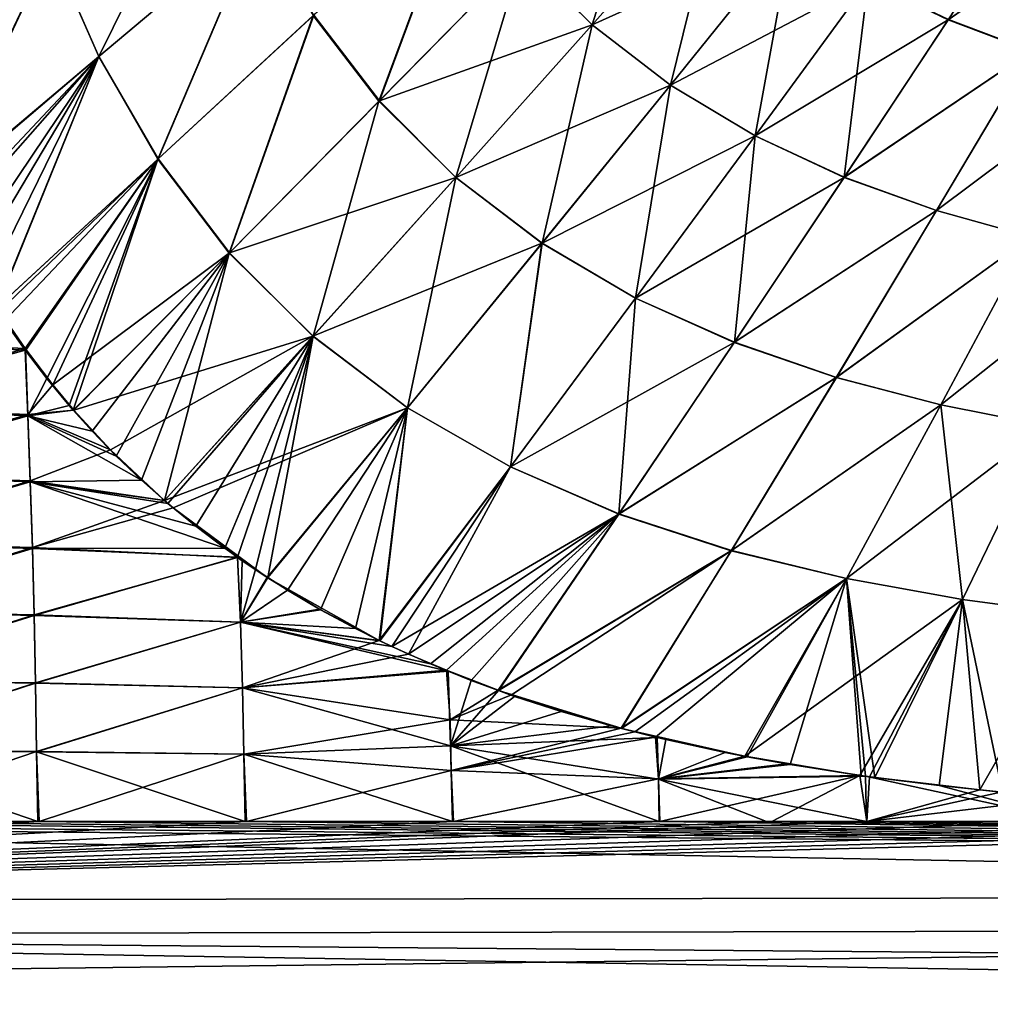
# Model space of a CAD drawing. Header units: millimetres. Extents: x -139 to 106, y -8 to 139.
# Tile 320 of 459: x 26 to 37, y 74 to 85. Entities that reach past the tile are written whole.
import ezdxf

# ---------------------------------------------------------------- set-up
doc = ezdxf.new("R2010")
doc.units = ezdxf.units.MM
doc.header["$LTSCALE"] = 53.842063
for name, color, linetype in [('27', 7, 'CONTINUOUS'), ('79', 7, 'CONTINUOUS'), ('88', 7, 'CONTINUOUS'), ('89', 7, 'CONTINUOUS'), ('92', 7, 'CONTINUOUS')]:
    doc.layers.add(name, color=color, linetype=linetype)

msp = doc.modelspace()

# ---------------------------------------------------------------- linework, layer by layer
at = {"layer": '27', "color": 8, "linetype": 'CONTINUOUS'}
for points in [[(25.879, 76.063, 20), (23.442, 76.063, 20), (11.348, 75.127, 19.978), (25.879, 76.063, 20)], [(28.307, 76.063, 20), (25.879, 76.063, 20), (11.348, 75.127, 19.978), (28.307, 76.063, 20)], [(30.728, 76.063, 20), (28.307, 76.063, 20), (11.348, 75.127, 19.978), (30.728, 76.063, 20)], [(33.142, 76.063, 20), (30.728, 76.063, 20), (11.348, 75.127, 19.978), (33.142, 76.063, 20)], [(34.452, 76.063, 20), (33.142, 76.063, 20), (11.348, 75.127, 19.978), (34.452, 76.063, 20)], [(35.567, 76.063, 20), (34.452, 76.063, 20), (11.348, 75.127, 19.978), (35.567, 76.063, 20)], [(38.008, 76.063, 20), (35.567, 76.063, 20), (11.348, 75.127, 19.978), (38.008, 76.063, 20)], [(40.441, 76.063, 20), (38.008, 76.063, 20), (11.348, 75.127, 19.978), (40.441, 76.063, 20)], [(42.865, 76.063, 20), (40.441, 76.063, 20), (11.348, 75.127, 19.978), (42.865, 76.063, 20)], [(45.282, 76.063, 20), (42.865, 76.063, 20), (11.348, 75.127, 19.978), (45.282, 76.063, 20)], [(47.667, 76.063, 20), (45.282, 76.063, 20), (11.348, 75.127, 19.978), (47.667, 76.063, 20)], [(100.5, 75.255, 19.984), (47.667, 76.063, 20), (11.348, 75.127, 19.978), (100.5, 75.255, 19.984)], [(11.733, 74.168, 19.91), (100.5, 75.255, 19.984), (11.348, 75.127, 19.978), (11.733, 74.168, 19.91)], [(12.017, 73.196, 19.793), (100.5, 75.255, 19.984), (11.733, 74.168, 19.91), (12.017, 73.196, 19.793)], [(100.5, 73.117, 19.782), (100.5, 75.255, 19.984), (12.017, 73.196, 19.793), (100.5, 73.117, 19.782)]]:
    msp.add_3dface(points, dxfattribs=at)
at = {"layer": '79', "color": 8, "linetype": 'CONTINUOUS'}
for points in [[(76.5, 75.473, -20), (76.5, 74.849, -19.997), (12.202, 76.064, -20), (76.5, 75.473, -20)], [(12.202, 76.064, -20), (16.601, 76.064, -20), (76.5, 75.473, -20), (12.202, 76.064, -20)], [(12.202, 76.064, -20), (76.5, 74.849, -19.997), (12.754, 74.73, -19.994), (12.202, 76.064, -20)], [(21, 76.063, -20), (76.5, 75.473, -20), (16.601, 76.064, -20), (21, 76.063, -20)], [(76.5, 75.473, -20), (21, 76.063, -20), (23.433, 76.063, -20), (76.5, 75.473, -20)], [(25.865, 76.063, -20), (76.5, 75.473, -20), (23.433, 76.063, -20), (25.865, 76.063, -20)], [(28.292, 76.063, -20), (76.5, 75.473, -20), (25.865, 76.063, -20), (28.292, 76.063, -20)], [(30.716, 76.063, -20), (76.5, 75.473, -20), (28.292, 76.063, -20), (30.716, 76.063, -20)], [(33.136, 76.063, -20), (76.5, 75.473, -20), (30.716, 76.063, -20), (33.136, 76.063, -20)], [(34.391, 76.063, -20), (76.5, 75.473, -20), (33.136, 76.063, -20), (34.391, 76.063, -20)], [(35.563, 76.063, -20), (76.5, 75.473, -20), (34.391, 76.063, -20), (35.563, 76.063, -20)], [(37.996, 76.063, -20), (76.5, 75.473, -20), (35.563, 76.063, -20), (37.996, 76.063, -20)], [(76.5, 74.849, -19.997), (76.5, 74.191, -19.993), (12.754, 74.73, -19.994), (76.5, 74.849, -19.997)], [(76.5, 74.191, -19.993), (76.5, 73.675, -19.989), (12.754, 74.73, -19.994), (76.5, 74.191, -19.993)], [(12.754, 74.73, -19.994), (76.5, 73.675, -19.989), (13.162, 73.32, -19.979), (12.754, 74.73, -19.994)]]:
    msp.add_3dface(points, dxfattribs=at)
at = {"layer": '88', "color": 8, "linetype": 'CONTINUOUS'}
for points in [[(27.922, 87.744, 19.357), (26.019, 86.285, 19.72), (26.58, 85.016, 19.719), (27.922, 87.744, 19.357)], [(28.449, 86.591, 19.359), (27.922, 87.744, 19.357), (26.58, 85.016, 19.719), (28.449, 86.591, 19.359)], [(31.532, 86.199, -18.857), (33.119, 87.822, -18.173), (32.352, 85.387, -18.874), (31.532, 86.199, -18.857)], [(32.352, 85.387, -18.874), (33.119, 87.822, -18.173), (33.862, 87.087, -18.192), (32.352, 85.387, -18.874)], [(26.019, 86.285, 19.72), (25.581, 87.597, 19.722), (24.054, 84.755, 19.923), (26.019, 86.285, 19.72)], [(36.518, 85.445, -18.267), (35.58, 85.897, -18.24), (37.66, 87.188, -17.418), (36.518, 85.445, -18.267)], [(36.518, 85.445, -18.267), (37.66, 87.188, -17.418), (38.529, 86.844, -17.445), (36.518, 85.445, -18.267)], [(29.087, 85.495, -19.365), (30.827, 87.109, -18.845), (29.856, 84.492, -19.374), (29.087, 85.495, -19.365)], [(30.833, 87.114, 18.843), (29.093, 85.501, 19.364), (29.861, 84.497, 19.373), (30.833, 87.114, 18.843)], [(29.856, 84.492, -19.374), (30.827, 87.109, -18.845), (31.532, 86.199, -18.857), (29.856, 84.492, -19.374)], [(31.537, 86.203, 18.856), (30.833, 87.114, 18.843), (29.861, 84.497, 19.373), (31.537, 86.203, 18.856)], [(33.862, 87.087, 18.192), (31.537, 86.203, 18.856), (32.351, 85.387, 18.874), (33.862, 87.087, 18.192)], [(33.862, 87.087, 18.192), (32.351, 85.387, 18.874), (34.688, 86.442, 18.215), (33.862, 87.087, 18.192)], [(32.352, 85.387, -18.874), (33.862, 87.087, -18.192), (33.267, 84.682, -18.895), (32.352, 85.387, -18.874)], [(33.267, 84.682, -18.895), (33.862, 87.087, -18.192), (34.689, 86.444, -18.215), (33.267, 84.682, -18.895)], [(37.489, 85.079, -18.294), (36.518, 85.445, -18.267), (38.529, 86.844, -17.445), (37.489, 85.079, -18.294)], [(38.531, 86.846, 17.444), (36.52, 85.448, 18.266), (37.491, 85.081, 18.293), (38.531, 86.846, 17.444)], [(26.577, 85.014, -19.719), (26.022, 86.287, -19.72), (28.446, 86.589, -19.36), (26.577, 85.014, -19.719)], [(26.577, 85.014, -19.719), (28.446, 86.589, -19.36), (27.267, 83.813, -19.721), (26.577, 85.014, -19.719)], [(28.449, 86.591, 19.359), (26.58, 85.016, 19.719), (27.273, 83.818, 19.72), (28.449, 86.591, 19.359)], [(27.267, 83.813, -19.721), (28.446, 86.589, -19.36), (29.087, 85.495, -19.365), (27.267, 83.813, -19.721)], [(29.093, 85.501, 19.364), (28.449, 86.591, 19.359), (27.273, 83.818, 19.72), (29.093, 85.501, 19.364)], [(34.688, 86.442, 18.215), (32.351, 85.387, 18.874), (33.266, 84.68, 18.895), (34.688, 86.442, 18.215)], [(34.688, 86.442, 18.215), (33.266, 84.68, 18.895), (34.258, 84.087, 18.918), (34.688, 86.442, 18.215)], [(33.267, 84.682, -18.895), (34.689, 86.444, -18.215), (35.58, 85.897, -18.24), (33.267, 84.682, -18.895)], [(35.581, 85.898, 18.24), (34.688, 86.442, 18.215), (34.258, 84.087, 18.918), (35.581, 85.898, 18.24)], [(24.052, 84.772, -19.923), (23.601, 86.214, -19.928), (26.022, 86.287, -19.72), (24.052, 84.772, -19.923)], [(24.052, 84.772, -19.923), (26.022, 86.287, -19.72), (24.639, 83.382, -19.918), (24.052, 84.772, -19.923)], [(26.019, 86.285, 19.72), (24.054, 84.755, 19.923), (24.646, 83.375, 19.918), (26.019, 86.285, 19.72)], [(24.639, 83.382, -19.918), (26.022, 86.287, -19.72), (26.577, 85.014, -19.719), (24.639, 83.382, -19.918)], [(26.58, 85.016, 19.719), (26.019, 86.285, 19.72), (24.646, 83.375, 19.918), (26.58, 85.016, 19.719)], [(29.856, 84.492, -19.374), (31.532, 86.199, -18.857), (30.756, 83.601, -19.388), (29.856, 84.492, -19.374)], [(31.537, 86.203, 18.856), (29.861, 84.497, 19.373), (32.351, 85.387, 18.874), (31.537, 86.203, 18.856)], [(30.756, 83.601, -19.388), (31.532, 86.199, -18.857), (32.352, 85.387, -18.874), (30.756, 83.601, -19.388)], [(34.257, 84.086, -18.918), (33.267, 84.682, -18.895), (35.58, 85.897, -18.24), (34.257, 84.086, -18.918)], [(34.257, 84.086, -18.918), (35.58, 85.897, -18.24), (36.518, 85.445, -18.267), (34.257, 84.086, -18.918)], [(35.581, 85.898, 18.24), (34.258, 84.087, 18.918), (35.302, 83.603, 18.943), (35.581, 85.898, 18.24)], [(36.52, 85.448, 18.266), (35.581, 85.898, 18.24), (35.302, 83.603, 18.943), (36.52, 85.448, 18.266)], [(27.267, 83.813, -19.721), (29.087, 85.495, -19.365), (28.102, 82.713, -19.727), (27.267, 83.813, -19.721)], [(29.093, 85.501, 19.364), (27.273, 83.818, 19.72), (28.107, 82.718, 19.727), (29.093, 85.501, 19.364)], [(28.102, 82.713, -19.727), (29.087, 85.495, -19.365), (29.856, 84.492, -19.374), (28.102, 82.713, -19.727)], [(29.861, 84.497, 19.373), (29.093, 85.501, 19.364), (28.107, 82.718, 19.727), (29.861, 84.497, 19.373)], [(35.3, 83.6, -18.944), (34.257, 84.086, -18.918), (36.518, 85.445, -18.267), (35.3, 83.6, -18.944)], [(35.3, 83.6, -18.944), (36.518, 85.445, -18.267), (37.489, 85.079, -18.294), (35.3, 83.6, -18.944)], [(36.52, 85.448, 18.266), (35.302, 83.603, 18.943), (37.491, 85.081, 18.293), (36.52, 85.448, 18.266)], [(32.351, 85.387, 18.874), (29.861, 84.497, 19.373), (30.756, 83.601, 19.388), (32.351, 85.387, 18.874)], [(30.756, 83.601, -19.388), (32.352, 85.387, -18.874), (31.766, 82.831, -19.406), (30.756, 83.601, -19.388)], [(32.351, 85.387, 18.874), (30.756, 83.601, 19.388), (33.266, 84.68, 18.895), (32.351, 85.387, 18.874)], [(31.766, 82.831, -19.406), (32.352, 85.387, -18.874), (33.267, 84.682, -18.895), (31.766, 82.831, -19.406)], [(36.38, 83.212, -18.97), (35.3, 83.6, -18.944), (37.489, 85.079, -18.294), (36.38, 83.212, -18.97)], [(37.491, 85.081, 18.293), (35.302, 83.603, 18.943), (36.382, 83.214, 18.969), (37.491, 85.081, 18.293)], [(36.38, 83.212, -18.97), (37.489, 85.079, -18.294), (37.486, 82.904, -18.995), (36.38, 83.212, -18.97)], [(37.491, 85.081, 18.293), (36.382, 83.214, 18.969), (38.484, 84.785, 18.318), (37.491, 85.081, 18.293)], [(24.639, 83.382, -19.918), (26.577, 85.014, -19.719), (24.78, 83.102, -19.918), (24.639, 83.382, -19.918)], [(26.58, 85.016, 19.719), (24.646, 83.375, 19.918), (24.824, 83.027, 19.917), (26.58, 85.016, 19.719)], [(24.78, 83.102, -19.918), (26.577, 85.014, -19.719), (25.006, 82.683, -19.917), (24.78, 83.102, -19.918)], [(26.58, 85.016, 19.719), (24.824, 83.027, 19.917), (25.099, 82.536, 19.917), (26.58, 85.016, 19.719)], [(25.006, 82.683, -19.917), (26.577, 85.014, -19.719), (25.239, 82.29, -19.917), (25.006, 82.683, -19.917)], [(25.384, 82.076, 19.917), (26.58, 85.016, 19.719), (25.099, 82.536, 19.917), (25.384, 82.076, 19.917)], [(25.239, 82.29, -19.917), (26.577, 85.014, -19.719), (25.378, 82.071, -19.917), (25.239, 82.29, -19.917)], [(25.378, 82.071, -19.917), (26.577, 85.014, -19.719), (27.267, 83.813, -19.721), (25.378, 82.071, -19.917)], [(27.273, 83.818, 19.72), (26.58, 85.016, 19.719), (25.384, 82.076, 19.917), (27.273, 83.818, 19.72)], [(38.484, 84.785, 18.318), (36.382, 83.214, 18.969), (37.486, 82.905, 18.994), (38.484, 84.785, 18.318)], [(33.266, 84.68, 18.895), (30.756, 83.601, 19.388), (31.764, 82.829, 19.407), (33.266, 84.68, 18.895)], [(33.266, 84.68, 18.895), (31.764, 82.829, 19.407), (32.86, 82.187, 19.427), (33.266, 84.68, 18.895)], [(31.766, 82.831, -19.406), (33.267, 84.682, -18.895), (34.257, 84.086, -18.918), (31.766, 82.831, -19.406)], [(34.258, 84.087, 18.918), (33.266, 84.68, 18.895), (32.86, 82.187, 19.427), (34.258, 84.087, 18.918)], [(28.102, 82.713, -19.727), (29.856, 84.492, -19.374), (29.085, 81.741, -19.738), (28.102, 82.713, -19.727)], [(29.861, 84.497, 19.373), (28.107, 82.718, 19.727), (30.756, 83.601, 19.388), (29.861, 84.497, 19.373)], [(29.085, 81.741, -19.738), (29.856, 84.492, -19.374), (30.756, 83.601, -19.388), (29.085, 81.741, -19.738)], [(32.86, 82.187, -19.427), (31.766, 82.831, -19.406), (34.257, 84.086, -18.918), (32.86, 82.187, -19.427)], [(34.258, 84.087, 18.918), (32.86, 82.187, 19.427), (34.015, 81.67, 19.45), (34.258, 84.087, 18.918)], [(32.86, 82.187, -19.427), (34.257, 84.086, -18.918), (35.3, 83.6, -18.944), (32.86, 82.187, -19.427)], [(35.302, 83.603, 18.943), (34.258, 84.087, 18.918), (34.015, 81.67, 19.45), (35.302, 83.603, 18.943)], [(25.378, 82.071, -19.917), (27.267, 83.813, -19.721), (25.476, 81.922, -19.917), (25.378, 82.071, -19.917)], [(27.273, 83.818, 19.72), (25.384, 82.076, 19.917), (25.411, 82.036, 19.917), (27.273, 83.818, 19.72)], [(27.273, 83.818, 19.72), (25.411, 82.036, 19.917), (25.715, 81.596, 19.917), (27.273, 83.818, 19.72)], [(25.476, 81.922, -19.917), (27.267, 83.813, -19.721), (25.715, 81.579, -19.918), (25.476, 81.922, -19.917)], [(26.04, 81.171, 19.918), (27.273, 83.818, 19.72), (25.715, 81.596, 19.917), (26.04, 81.171, 19.918)], [(25.715, 81.579, -19.918), (27.267, 83.813, -19.721), (25.719, 81.575, -19.918), (25.715, 81.579, -19.918)], [(25.719, 81.575, -19.918), (27.267, 83.813, -19.721), (25.97, 81.245, -19.918), (25.719, 81.575, -19.918)], [(25.97, 81.245, -19.918), (27.267, 83.813, -19.721), (26.229, 80.931, -19.92), (25.97, 81.245, -19.918)], [(28.107, 82.718, 19.727), (27.273, 83.818, 19.72), (26.04, 81.171, 19.918), (28.107, 82.718, 19.727)], [(26.229, 80.931, -19.92), (27.267, 83.813, -19.721), (26.279, 80.874, -19.92), (26.229, 80.931, -19.92)], [(26.279, 80.874, -19.92), (27.267, 83.813, -19.721), (28.102, 82.713, -19.727), (26.279, 80.874, -19.92)], [(30.756, 83.601, 19.388), (28.107, 82.718, 19.727), (29.084, 81.741, 19.738), (30.756, 83.601, 19.388)], [(30.756, 83.601, 19.388), (29.084, 81.741, 19.738), (31.764, 82.829, 19.407), (30.756, 83.601, 19.388)], [(29.085, 81.741, -19.738), (30.756, 83.601, -19.388), (30.192, 80.905, -19.753), (29.085, 81.741, -19.738)], [(30.192, 80.905, -19.753), (30.756, 83.601, -19.388), (31.766, 82.831, -19.406), (30.192, 80.905, -19.753)], [(34.012, 81.667, -19.451), (32.86, 82.187, -19.427), (35.3, 83.6, -18.944), (34.012, 81.667, -19.451)], [(34.012, 81.667, -19.451), (35.3, 83.6, -18.944), (36.38, 83.212, -18.97), (34.012, 81.667, -19.451)], [(35.302, 83.603, 18.943), (34.015, 81.67, 19.45), (36.382, 83.214, 18.969), (35.302, 83.603, 18.943)], [(36.382, 83.214, 18.969), (34.015, 81.67, 19.45), (35.209, 81.26, 19.474), (36.382, 83.214, 18.969)], [(36.382, 83.214, 18.969), (35.209, 81.26, 19.474), (37.486, 82.905, 18.994), (36.382, 83.214, 18.969)], [(35.208, 81.257, -19.474), (34.012, 81.667, -19.451), (36.38, 83.212, -18.97), (35.208, 81.257, -19.474)], [(35.208, 81.257, -19.474), (36.38, 83.212, -18.97), (37.486, 82.904, -18.995), (35.208, 81.257, -19.474)], [(36.431, 80.939, -19.497), (35.208, 81.257, -19.474), (37.486, 82.904, -18.995), (36.431, 80.939, -19.497)], [(37.486, 82.905, 18.994), (35.209, 81.26, 19.474), (36.432, 80.94, 19.497), (37.486, 82.905, 18.994)], [(36.431, 80.939, -19.497), (37.486, 82.904, -18.995), (37.668, 80.694, -19.518), (36.431, 80.939, -19.497)], [(37.486, 82.905, 18.994), (36.432, 80.94, 19.497), (38.604, 82.661, 19.018), (37.486, 82.905, 18.994)], [(31.764, 82.829, 19.407), (29.084, 81.741, 19.738), (30.191, 80.903, 19.754), (31.764, 82.829, 19.407)], [(31.764, 82.829, 19.407), (30.191, 80.903, 19.754), (31.395, 80.212, 19.771), (31.764, 82.829, 19.407)], [(30.192, 80.905, -19.753), (31.766, 82.831, -19.406), (31.395, 80.212, -19.771), (30.192, 80.905, -19.753)], [(31.395, 80.212, -19.771), (31.766, 82.831, -19.406), (32.86, 82.187, -19.427), (31.395, 80.212, -19.771)], [(32.86, 82.187, 19.427), (31.764, 82.829, 19.407), (31.395, 80.212, 19.771), (32.86, 82.187, 19.427)], [(26.287, 80.876, 19.92), (28.107, 82.718, 19.727), (26.04, 81.171, 19.918), (26.287, 80.876, 19.92)], [(26.279, 80.874, -19.92), (28.102, 82.713, -19.727), (26.499, 80.63, -19.921), (26.279, 80.874, -19.92)], [(28.107, 82.718, 19.727), (26.287, 80.876, 19.92), (29.084, 81.741, 19.738), (28.107, 82.718, 19.727)], [(26.499, 80.63, -19.921), (28.102, 82.713, -19.727), (26.781, 80.339, -19.923), (26.499, 80.63, -19.921)], [(26.781, 80.339, -19.923), (28.102, 82.713, -19.727), (27.076, 80.058, -19.925), (26.781, 80.339, -19.923)], [(27.076, 80.058, -19.925), (28.102, 82.713, -19.727), (27.346, 79.819, -19.927), (27.076, 80.058, -19.925)], [(27.346, 79.819, -19.927), (28.102, 82.713, -19.727), (29.085, 81.741, -19.738), (27.346, 79.819, -19.927)], [(38.604, 82.661, 19.018), (36.432, 80.94, 19.497), (37.668, 80.693, 19.518), (38.604, 82.661, 19.018)], [(31.395, 80.212, -19.771), (32.86, 82.187, -19.427), (34.012, 81.667, -19.451), (31.395, 80.212, -19.771)], [(32.86, 82.187, 19.427), (31.395, 80.212, 19.771), (32.665, 79.662, 19.79), (32.86, 82.187, 19.427)], [(34.015, 81.67, 19.45), (32.86, 82.187, 19.427), (32.665, 79.662, 19.79), (34.015, 81.67, 19.45)], [(26.287, 80.876, 19.92), (26.715, 80.411, 19.922), (29.084, 81.741, 19.738), (26.287, 80.876, 19.92)], [(29.084, 81.741, 19.738), (26.715, 80.411, 19.922), (27.346, 79.818, 19.927), (29.084, 81.741, 19.738)], [(27.346, 79.819, -19.927), (29.085, 81.741, -19.738), (27.386, 79.785, -19.928), (27.346, 79.819, -19.927)], [(29.084, 81.741, 19.738), (27.346, 79.818, 19.927), (30.191, 80.903, 19.754), (29.084, 81.741, 19.738)], [(27.386, 79.785, -19.928), (29.085, 81.741, -19.738), (27.712, 79.519, -19.931), (27.386, 79.785, -19.928)], [(27.712, 79.519, -19.931), (29.085, 81.741, -19.738), (28.054, 79.26, -19.934), (27.712, 79.519, -19.931)], [(28.054, 79.26, -19.934), (29.085, 81.741, -19.738), (28.201, 79.155, -19.936), (28.054, 79.26, -19.934)], [(28.201, 79.155, -19.936), (29.085, 81.741, -19.738), (28.412, 79.01, -19.938), (28.201, 79.155, -19.936)], [(28.412, 79.01, -19.938), (29.085, 81.741, -19.738), (28.554, 78.917, -19.939), (28.412, 79.01, -19.938)], [(28.554, 78.917, -19.939), (29.085, 81.741, -19.738), (30.192, 80.905, -19.753), (28.554, 78.917, -19.939)], [(32.663, 79.659, -19.79), (31.395, 80.212, -19.771), (34.012, 81.667, -19.451), (32.663, 79.659, -19.79)], [(32.663, 79.659, -19.79), (34.012, 81.667, -19.451), (35.208, 81.257, -19.474), (32.663, 79.659, -19.79)], [(34.015, 81.67, 19.45), (32.665, 79.662, 19.79), (35.209, 81.26, 19.474), (34.015, 81.67, 19.45)], [(25.72, 81.589, 19.917), (26.04, 81.171, 19.918), (25.715, 81.596, 19.917), (25.72, 81.589, 19.917)], [(33.979, 79.231, -19.809), (32.663, 79.659, -19.79), (35.208, 81.257, -19.474), (33.979, 79.231, -19.809)], [(35.209, 81.26, 19.474), (32.665, 79.662, 19.79), (33.981, 79.233, 19.809), (35.209, 81.26, 19.474)], [(33.979, 79.231, -19.809), (35.208, 81.257, -19.474), (36.431, 80.939, -19.497), (33.979, 79.231, -19.809)], [(35.209, 81.26, 19.474), (33.981, 79.233, 19.809), (36.432, 80.94, 19.497), (35.209, 81.26, 19.474)], [(35.326, 78.905, -19.827), (33.979, 79.231, -19.809), (36.431, 80.939, -19.497), (35.326, 78.905, -19.827)], [(36.432, 80.94, 19.497), (33.981, 79.233, 19.809), (35.326, 78.906, 19.827), (36.432, 80.94, 19.497)], [(36.432, 80.94, 19.497), (35.326, 78.906, 19.827), (37.668, 80.693, 19.518), (36.432, 80.94, 19.497)], [(35.326, 78.905, -19.827), (36.431, 80.939, -19.497), (36.686, 78.66, -19.843), (35.326, 78.905, -19.827)], [(36.686, 78.66, -19.843), (36.431, 80.939, -19.497), (37.668, 80.694, -19.518), (36.686, 78.66, -19.843)], [(27.346, 79.818, 19.927), (27.447, 79.731, 19.928), (30.191, 80.903, 19.754), (27.346, 79.818, 19.927)], [(30.191, 80.903, 19.754), (27.447, 79.731, 19.928), (28.546, 78.918, 19.939), (30.191, 80.903, 19.754)], [(30.191, 80.903, 19.754), (28.546, 78.918, 19.939), (29.859, 78.181, 19.953), (30.191, 80.903, 19.754)], [(28.554, 78.917, -19.939), (30.192, 80.905, -19.753), (28.785, 78.77, -19.942), (28.554, 78.917, -19.939)], [(28.785, 78.77, -19.942), (30.192, 80.905, -19.753), (29.174, 78.54, -19.946), (28.785, 78.77, -19.942)], [(29.174, 78.54, -19.946), (30.192, 80.905, -19.753), (29.581, 78.32, -19.95), (29.174, 78.54, -19.946)], [(29.581, 78.32, -19.95), (30.192, 80.905, -19.753), (29.868, 78.176, -19.953), (29.581, 78.32, -19.95)], [(31.395, 80.212, 19.771), (30.191, 80.903, 19.754), (29.859, 78.181, 19.953), (31.395, 80.212, 19.771)], [(29.868, 78.176, -19.953), (30.192, 80.905, -19.753), (31.395, 80.212, -19.771), (29.868, 78.176, -19.953)], [(37.668, 80.693, 19.518), (35.326, 78.906, 19.827), (36.686, 78.659, 19.843), (37.668, 80.693, 19.518)], [(36.686, 78.66, -19.843), (37.668, 80.694, -19.518), (38.055, 78.476, -19.857), (36.686, 78.66, -19.843)], [(37.668, 80.693, 19.518), (36.686, 78.659, 19.843), (38.055, 78.476, 19.857), (37.668, 80.693, 19.518)], [(31.395, 80.212, 19.771), (29.859, 78.181, 19.953), (30.202, 78.021, 19.957), (31.395, 80.212, 19.771)], [(29.868, 78.176, -19.953), (31.395, 80.212, -19.771), (30.008, 78.108, -19.955), (29.868, 78.176, -19.953)], [(30.008, 78.108, -19.955), (31.395, 80.212, -19.771), (32.663, 79.659, -19.79), (30.008, 78.108, -19.955)], [(31.395, 80.212, 19.771), (30.202, 78.021, 19.957), (32.665, 79.662, 19.79), (31.395, 80.212, 19.771)], [(28.546, 78.918, 19.939), (27.447, 79.731, 19.928), (28.201, 79.151, 19.936), (28.546, 78.918, 19.939)], [(30.458, 77.906, -19.96), (30.008, 78.108, -19.955), (32.663, 79.659, -19.79), (30.458, 77.906, -19.96)], [(32.665, 79.662, 19.79), (30.202, 78.021, 19.957), (30.646, 77.831, 19.961), (32.665, 79.662, 19.79)], [(30.935, 77.712, -19.964), (30.458, 77.906, -19.96), (32.663, 79.659, -19.79), (30.935, 77.712, -19.964)], [(31.252, 77.598, 19.967), (32.665, 79.662, 19.79), (30.646, 77.831, 19.961), (31.252, 77.598, 19.967)], [(31.255, 77.593, -19.967), (30.935, 77.712, -19.964), (32.663, 79.659, -19.79), (31.255, 77.593, -19.967)], [(32.665, 79.662, 19.79), (31.252, 77.598, 19.967), (33.981, 79.233, 19.809), (32.665, 79.662, 19.79)], [(31.255, 77.593, -19.967), (32.663, 79.659, -19.79), (33.979, 79.231, -19.809), (31.255, 77.593, -19.967)], [(31.252, 77.598, 19.967), (31.409, 77.542, 19.968), (33.981, 79.233, 19.809), (31.252, 77.598, 19.967)], [(32.696, 77.148, -19.978), (31.255, 77.593, -19.967), (33.979, 79.231, -19.809), (32.696, 77.148, -19.978)], [(33.981, 79.233, 19.809), (31.409, 77.542, 19.968), (32.69, 77.152, 19.978), (33.981, 79.233, 19.809)], [(33.981, 79.233, 19.809), (32.69, 77.152, 19.978), (35.326, 78.906, 19.827), (33.981, 79.233, 19.809)], [(32.696, 77.148, -19.978), (33.979, 79.231, -19.809), (35.326, 78.905, -19.827), (32.696, 77.148, -19.978)], [(28.254, 79.114, 19.936), (28.546, 78.918, 19.939), (28.201, 79.151, 19.936), (28.254, 79.114, 19.936)], [(28.546, 78.918, 19.939), (29.162, 78.546, 19.946), (29.859, 78.181, 19.953), (28.546, 78.918, 19.939)], [(32.69, 77.152, 19.978), (32.851, 77.11, 19.979), (35.326, 78.906, 19.827), (32.69, 77.152, 19.978)], [(34.166, 76.818, -19.987), (32.696, 77.148, -19.978), (35.326, 78.905, -19.827), (34.166, 76.818, -19.987)], [(35.326, 78.906, 19.827), (32.851, 77.11, 19.979), (33.091, 77.05, 19.981), (35.326, 78.906, 19.827)], [(34.138, 76.824, 19.987), (35.326, 78.906, 19.827), (33.091, 77.05, 19.981), (34.138, 76.824, 19.987)], [(35.326, 78.906, 19.827), (34.138, 76.824, 19.987), (36.686, 78.659, 19.843), (35.326, 78.906, 19.827)], [(34.166, 76.818, -19.987), (35.326, 78.905, -19.827), (34.668, 76.728, -19.989), (34.166, 76.818, -19.987)], [(34.668, 76.728, -19.989), (35.326, 78.905, -19.827), (35.5, 76.599, -19.992), (34.668, 76.728, -19.989)], [(35.5, 76.599, -19.992), (35.326, 78.905, -19.827), (35.55, 76.592, -19.992), (35.5, 76.599, -19.992)], [(35.55, 76.592, -19.992), (35.326, 78.905, -19.827), (35.659, 76.577, -19.993), (35.55, 76.592, -19.992)], [(35.659, 76.577, -19.993), (35.326, 78.905, -19.827), (36.686, 78.66, -19.843), (35.659, 76.577, -19.993)], [(36.686, 78.659, 19.843), (34.138, 76.824, 19.987), (35.484, 76.6, 19.992), (36.686, 78.659, 19.843)], [(35.596, 76.584, 19.992), (36.686, 78.659, 19.843), (35.484, 76.6, 19.992), (35.596, 76.584, 19.992)], [(36.686, 78.659, 19.843), (35.596, 76.584, 19.992), (36.886, 76.43, 19.996), (36.686, 78.659, 19.843)], [(35.659, 76.577, -19.993), (36.686, 78.66, -19.843), (36.413, 76.482, -19.995), (35.659, 76.577, -19.993)], [(36.413, 76.482, -19.995), (36.686, 78.66, -19.843), (37.154, 76.404, -19.996), (36.413, 76.482, -19.995)], [(37.154, 76.404, -19.996), (36.686, 78.66, -19.843), (38.055, 78.476, -19.857), (37.154, 76.404, -19.996)], [(36.686, 78.659, 19.843), (36.886, 76.43, 19.996), (38.055, 78.476, 19.857), (36.686, 78.659, 19.843)], [(38.055, 78.476, 19.857), (36.886, 76.43, 19.996), (37.135, 76.405, 19.996), (38.055, 78.476, 19.857)], [(30.665, 77.819, -19.962), (30.458, 77.906, -19.96), (30.935, 77.712, -19.964), (30.665, 77.819, -19.962)], [(31.443, 77.526, -19.969), (31.255, 77.593, -19.967), (32.696, 77.148, -19.978), (31.443, 77.526, -19.969)], [(31.988, 77.349, -19.973), (31.443, 77.526, -19.969), (32.696, 77.148, -19.978), (31.988, 77.349, -19.973)], [(32.576, 77.179, -19.978), (31.988, 77.349, -19.973), (32.696, 77.148, -19.978), (32.576, 77.179, -19.978)], [(33.113, 77.043, -19.981), (32.696, 77.148, -19.978), (33.213, 77.019, -19.982), (33.113, 77.043, -19.981)], [(33.213, 77.019, -19.982), (32.696, 77.148, -19.978), (34.166, 76.818, -19.987), (33.213, 77.019, -19.982)], [(33.908, 76.868, -19.986), (33.213, 77.019, -19.982), (34.166, 76.818, -19.987), (33.908, 76.868, -19.986)], [(34.138, 76.824, 19.987), (34.628, 76.735, 19.989), (35.484, 76.6, 19.992), (34.138, 76.824, 19.987)]]:
    msp.add_3dface(points, dxfattribs=at)
at = {"layer": '89', "color": 8, "linetype": 'CONTINUOUS'}
for points in [[(25.715, 81.596, 19.917), (25.411, 82.036, 19.917), (23.356, 81.703, 19.979), (25.715, 81.596, 19.917)], [(23.372, 80.917, 19.984), (25.715, 81.596, 19.917), (23.356, 81.703, 19.979), (23.372, 80.917, 19.984)], [(25.747, 80.825, 19.936), (25.715, 81.596, 19.917), (23.372, 80.917, 19.984), (25.747, 80.825, 19.936)], [(25.72, 81.589, 19.917), (25.715, 81.596, 19.917), (25.747, 80.825, 19.936), (25.72, 81.589, 19.917)], [(26.04, 81.171, 19.918), (25.72, 81.589, 19.917), (25.747, 80.825, 19.936), (26.04, 81.171, 19.918)], [(26.287, 80.876, 19.92), (26.04, 81.171, 19.918), (25.747, 80.825, 19.936), (26.287, 80.876, 19.92)], [(23.387, 80.126, 19.988), (25.747, 80.825, 19.936), (23.372, 80.917, 19.984), (23.387, 80.126, 19.988)], [(25.775, 80.05, 19.954), (25.747, 80.825, 19.936), (23.387, 80.126, 19.988), (25.775, 80.05, 19.954)], [(26.715, 80.411, 19.922), (26.287, 80.876, 19.92), (25.747, 80.825, 19.936), (26.715, 80.411, 19.922)], [(25.775, 80.05, 19.954), (26.715, 80.411, 19.922), (25.747, 80.825, 19.936), (25.775, 80.05, 19.954)], [(27.346, 79.818, 19.927), (26.715, 80.411, 19.922), (25.775, 80.05, 19.954), (27.346, 79.818, 19.927)], [(23.399, 79.33, 19.992), (25.775, 80.05, 19.954), (23.387, 80.126, 19.988), (23.399, 79.33, 19.992)], [(25.801, 79.268, 19.969), (25.775, 80.05, 19.954), (23.399, 79.33, 19.992), (25.801, 79.268, 19.969)], [(25.801, 79.268, 19.969), (27.346, 79.818, 19.927), (25.775, 80.05, 19.954), (25.801, 79.268, 19.969)], [(27.447, 79.731, 19.928), (27.346, 79.818, 19.927), (25.801, 79.268, 19.969), (27.447, 79.731, 19.928)], [(28.201, 79.151, 19.936), (27.447, 79.731, 19.928), (25.801, 79.268, 19.969), (28.201, 79.151, 19.936)], [(23.41, 78.527, 19.995), (25.801, 79.268, 19.969), (23.399, 79.33, 19.992), (23.41, 78.527, 19.995)], [(25.822, 78.48, 19.982), (25.801, 79.268, 19.969), (23.41, 78.527, 19.995), (25.822, 78.48, 19.982)], [(25.822, 78.48, 19.982), (28.201, 79.151, 19.936), (25.801, 79.268, 19.969), (25.822, 78.48, 19.982)], [(28.234, 78.393, 19.962), (28.201, 79.151, 19.936), (25.822, 78.48, 19.982), (28.234, 78.393, 19.962)], [(28.254, 79.114, 19.936), (28.201, 79.151, 19.936), (28.234, 78.393, 19.962), (28.254, 79.114, 19.936)], [(28.546, 78.918, 19.939), (28.254, 79.114, 19.936), (28.234, 78.393, 19.962), (28.546, 78.918, 19.939)], [(29.162, 78.546, 19.946), (28.546, 78.918, 19.939), (28.234, 78.393, 19.962), (29.162, 78.546, 19.946)], [(23.418, 77.715, 19.998), (25.822, 78.48, 19.982), (23.41, 78.527, 19.995), (23.418, 77.715, 19.998)], [(29.859, 78.181, 19.953), (29.162, 78.546, 19.946), (28.234, 78.393, 19.962), (29.859, 78.181, 19.953)], [(25.838, 77.684, 19.992), (25.822, 78.48, 19.982), (23.418, 77.715, 19.998), (25.838, 77.684, 19.992)], [(25.838, 77.684, 19.992), (28.234, 78.393, 19.962), (25.822, 78.48, 19.982), (25.838, 77.684, 19.992)], [(28.258, 77.626, 19.983), (28.234, 78.393, 19.962), (25.838, 77.684, 19.992), (28.258, 77.626, 19.983)], [(28.258, 77.626, 19.983), (29.859, 78.181, 19.953), (28.234, 78.393, 19.962), (28.258, 77.626, 19.983)], [(30.202, 78.021, 19.957), (29.859, 78.181, 19.953), (28.258, 77.626, 19.983), (30.202, 78.021, 19.957)], [(30.646, 77.831, 19.961), (30.202, 78.021, 19.957), (28.258, 77.626, 19.983), (30.646, 77.831, 19.961)], [(30.688, 77.251, 19.982), (30.646, 77.831, 19.961), (28.258, 77.626, 19.983), (30.688, 77.251, 19.982)], [(31.252, 77.598, 19.967), (30.646, 77.831, 19.961), (30.688, 77.251, 19.982), (31.252, 77.598, 19.967)], [(23.423, 76.894, 19.999), (25.838, 77.684, 19.992), (23.418, 77.715, 19.998), (23.423, 76.894, 19.999)], [(25.848, 76.879, 19.998), (25.838, 77.684, 19.992), (23.423, 76.894, 19.999), (25.848, 76.879, 19.998)], [(25.848, 76.879, 19.998), (28.258, 77.626, 19.983), (25.838, 77.684, 19.992), (25.848, 76.879, 19.998)], [(28.273, 76.849, 19.995), (28.258, 77.626, 19.983), (25.848, 76.879, 19.998), (28.273, 76.849, 19.995)], [(28.273, 76.849, 19.995), (30.688, 77.251, 19.982), (28.258, 77.626, 19.983), (28.273, 76.849, 19.995)], [(31.409, 77.542, 19.968), (31.252, 77.598, 19.967), (30.688, 77.251, 19.982), (31.409, 77.542, 19.968)], [(32.69, 77.152, 19.978), (31.409, 77.542, 19.968), (30.688, 77.251, 19.982), (32.69, 77.152, 19.978)], [(30.7, 76.66, 19.995), (30.688, 77.251, 19.982), (28.273, 76.849, 19.995), (30.7, 76.66, 19.995)], [(30.7, 76.66, 19.995), (32.69, 77.152, 19.978), (30.688, 77.251, 19.982), (30.7, 76.66, 19.995)], [(32.851, 77.11, 19.979), (32.69, 77.152, 19.978), (30.7, 76.66, 19.995), (32.851, 77.11, 19.979)], [(33.091, 77.05, 19.981), (32.851, 77.11, 19.979), (30.7, 76.66, 19.995), (33.091, 77.05, 19.981)], [(33.127, 76.561, 19.995), (33.091, 77.05, 19.981), (30.7, 76.66, 19.995), (33.127, 76.561, 19.995)], [(34.138, 76.824, 19.987), (33.091, 77.05, 19.981), (33.127, 76.561, 19.995), (34.138, 76.824, 19.987)], [(23.442, 76.063, 20), (25.848, 76.879, 19.998), (23.423, 76.894, 19.999), (23.442, 76.063, 20)], [(23.442, 76.063, 20), (25.879, 76.063, 20), (25.848, 76.879, 19.998), (23.442, 76.063, 20)], [(25.879, 76.063, 20), (28.273, 76.849, 19.995), (25.848, 76.879, 19.998), (25.879, 76.063, 20)], [(25.879, 76.063, 20), (28.307, 76.063, 20), (28.273, 76.849, 19.995), (25.879, 76.063, 20)], [(28.307, 76.063, 20), (30.7, 76.66, 19.995), (28.273, 76.849, 19.995), (28.307, 76.063, 20)], [(34.628, 76.735, 19.989), (34.138, 76.824, 19.987), (33.127, 76.561, 19.995), (34.628, 76.735, 19.989)], [(28.307, 76.063, 20), (30.728, 76.063, 20), (30.7, 76.66, 19.995), (28.307, 76.063, 20)], [(30.728, 76.063, 20), (33.127, 76.561, 19.995), (30.7, 76.66, 19.995), (30.728, 76.063, 20)], [(35.484, 76.6, 19.992), (34.628, 76.735, 19.989), (33.127, 76.561, 19.995), (35.484, 76.6, 19.992)], [(30.728, 76.063, 20), (33.142, 76.063, 20), (33.127, 76.561, 19.995), (30.728, 76.063, 20)], [(33.142, 76.063, 20), (35.484, 76.6, 19.992), (33.127, 76.561, 19.995), (33.142, 76.063, 20)], [(33.142, 76.063, 20), (34.452, 76.063, 20), (35.484, 76.6, 19.992), (33.142, 76.063, 20)], [(34.452, 76.063, 20), (35.567, 76.063, 20), (35.484, 76.6, 19.992), (34.452, 76.063, 20)], [(35.567, 76.063, 20), (35.596, 76.584, 19.992), (35.484, 76.6, 19.992), (35.567, 76.063, 20)], [(35.596, 76.584, 19.992), (35.567, 76.063, 20), (36.886, 76.43, 19.996), (35.596, 76.584, 19.992)], [(36.886, 76.43, 19.996), (35.567, 76.063, 20), (37.135, 76.405, 19.996), (36.886, 76.43, 19.996)], [(37.135, 76.405, 19.996), (35.567, 76.063, 20), (37.907, 76.337, 19.997), (37.135, 76.405, 19.996)], [(35.567, 76.063, 20), (38.008, 76.063, 20), (37.907, 76.337, 19.997), (35.567, 76.063, 20)]]:
    msp.add_3dface(points, dxfattribs=at)
at = {"layer": '92', "color": 8, "linetype": 'CONTINUOUS'}
for points in [[(25.476, 81.922, -19.917), (25.715, 81.579, -19.918), (23.356, 81.715, -19.978), (25.476, 81.922, -19.917)], [(25.715, 81.579, -19.918), (23.372, 80.927, -19.983), (23.356, 81.715, -19.978), (25.715, 81.579, -19.918)], [(23.372, 80.927, -19.983), (25.715, 81.579, -19.918), (25.747, 80.811, -19.937), (23.372, 80.927, -19.983)], [(25.715, 81.579, -19.918), (25.719, 81.575, -19.918), (25.747, 80.811, -19.937), (25.715, 81.579, -19.918)], [(25.719, 81.575, -19.918), (25.97, 81.245, -19.918), (25.747, 80.811, -19.937), (25.719, 81.575, -19.918)], [(25.97, 81.245, -19.918), (26.229, 80.931, -19.92), (25.747, 80.811, -19.937), (25.97, 81.245, -19.918)], [(23.386, 80.135, -19.988), (23.372, 80.927, -19.983), (25.747, 80.811, -19.937), (23.386, 80.135, -19.988)], [(26.229, 80.931, -19.92), (26.279, 80.874, -19.92), (25.747, 80.811, -19.937), (26.229, 80.931, -19.92)], [(25.776, 80.037, -19.954), (23.386, 80.135, -19.988), (25.747, 80.811, -19.937), (25.776, 80.037, -19.954)], [(26.279, 80.874, -19.92), (26.499, 80.63, -19.921), (25.747, 80.811, -19.937), (26.279, 80.874, -19.92)], [(26.499, 80.63, -19.921), (26.781, 80.339, -19.923), (25.747, 80.811, -19.937), (26.499, 80.63, -19.921)], [(26.781, 80.339, -19.923), (27.076, 80.058, -19.925), (25.747, 80.811, -19.937), (26.781, 80.339, -19.923)], [(27.076, 80.058, -19.925), (25.776, 80.037, -19.954), (25.747, 80.811, -19.937), (27.076, 80.058, -19.925)], [(23.399, 79.337, -19.992), (23.386, 80.135, -19.988), (25.776, 80.037, -19.954), (23.399, 79.337, -19.992)], [(25.801, 79.258, -19.969), (23.399, 79.337, -19.992), (25.776, 80.037, -19.954), (25.801, 79.258, -19.969)], [(27.076, 80.058, -19.925), (27.346, 79.819, -19.927), (25.776, 80.037, -19.954), (27.076, 80.058, -19.925)], [(27.346, 79.819, -19.927), (27.386, 79.785, -19.928), (25.776, 80.037, -19.954), (27.346, 79.819, -19.927)], [(27.386, 79.785, -19.928), (27.712, 79.519, -19.931), (25.776, 80.037, -19.954), (27.386, 79.785, -19.928)], [(27.712, 79.519, -19.931), (28.054, 79.26, -19.934), (25.776, 80.037, -19.954), (27.712, 79.519, -19.931)], [(28.054, 79.26, -19.934), (25.801, 79.258, -19.969), (25.776, 80.037, -19.954), (28.054, 79.26, -19.934)], [(23.41, 78.532, -19.995), (23.399, 79.337, -19.992), (25.801, 79.258, -19.969), (23.41, 78.532, -19.995)], [(25.822, 78.473, -19.982), (23.41, 78.532, -19.995), (25.801, 79.258, -19.969), (25.822, 78.473, -19.982)], [(28.054, 79.26, -19.934), (28.201, 79.155, -19.936), (25.801, 79.258, -19.969), (28.054, 79.26, -19.934)], [(28.201, 79.155, -19.936), (25.822, 78.473, -19.982), (25.801, 79.258, -19.969), (28.201, 79.155, -19.936)], [(25.822, 78.473, -19.982), (28.201, 79.155, -19.936), (28.234, 78.396, -19.962), (25.822, 78.473, -19.982)], [(28.201, 79.155, -19.936), (28.412, 79.01, -19.938), (28.234, 78.396, -19.962), (28.201, 79.155, -19.936)], [(28.412, 79.01, -19.938), (28.554, 78.917, -19.939), (28.234, 78.396, -19.962), (28.412, 79.01, -19.938)], [(28.554, 78.917, -19.939), (28.785, 78.77, -19.942), (28.234, 78.396, -19.962), (28.554, 78.917, -19.939)], [(28.785, 78.77, -19.942), (29.174, 78.54, -19.946), (28.234, 78.396, -19.962), (28.785, 78.77, -19.942)], [(23.418, 77.719, -19.998), (23.41, 78.532, -19.995), (25.822, 78.473, -19.982), (23.418, 77.719, -19.998)], [(29.174, 78.54, -19.946), (29.581, 78.32, -19.95), (28.234, 78.396, -19.962), (29.174, 78.54, -19.946)], [(25.838, 77.679, -19.992), (23.418, 77.719, -19.998), (25.822, 78.473, -19.982), (25.838, 77.679, -19.992)], [(25.838, 77.679, -19.992), (25.822, 78.473, -19.982), (28.234, 78.396, -19.962), (25.838, 77.679, -19.992)], [(28.258, 77.627, -19.983), (25.838, 77.679, -19.992), (28.234, 78.396, -19.962), (28.258, 77.627, -19.983)], [(29.581, 78.32, -19.95), (29.868, 78.176, -19.953), (28.234, 78.396, -19.962), (29.581, 78.32, -19.95)], [(29.868, 78.176, -19.953), (30.008, 78.108, -19.955), (28.234, 78.396, -19.962), (29.868, 78.176, -19.953)], [(30.008, 78.108, -19.955), (30.458, 77.906, -19.96), (28.234, 78.396, -19.962), (30.008, 78.108, -19.955)], [(30.458, 77.906, -19.96), (30.665, 77.819, -19.962), (28.234, 78.396, -19.962), (30.458, 77.906, -19.96)], [(30.665, 77.819, -19.962), (28.258, 77.627, -19.983), (28.234, 78.396, -19.962), (30.665, 77.819, -19.962)], [(28.258, 77.627, -19.983), (30.665, 77.819, -19.962), (30.695, 76.948, -19.99), (28.258, 77.627, -19.983)], [(30.665, 77.819, -19.962), (30.935, 77.712, -19.964), (30.695, 76.948, -19.99), (30.665, 77.819, -19.962)], [(23.423, 76.896, -19.999), (23.418, 77.719, -19.998), (25.838, 77.679, -19.992), (23.423, 76.896, -19.999)], [(30.935, 77.712, -19.964), (31.255, 77.593, -19.967), (30.695, 76.948, -19.99), (30.935, 77.712, -19.964)], [(25.848, 76.876, -19.998), (23.423, 76.896, -19.999), (25.838, 77.679, -19.992), (25.848, 76.876, -19.998)], [(25.848, 76.876, -19.998), (25.838, 77.679, -19.992), (28.258, 77.627, -19.983), (25.848, 76.876, -19.998)], [(28.273, 76.85, -19.995), (25.848, 76.876, -19.998), (28.258, 77.627, -19.983), (28.273, 76.85, -19.995)], [(28.273, 76.85, -19.995), (28.258, 77.627, -19.983), (30.695, 76.948, -19.99), (28.273, 76.85, -19.995)], [(31.255, 77.593, -19.967), (31.443, 77.526, -19.969), (30.695, 76.948, -19.99), (31.255, 77.593, -19.967)], [(31.443, 77.526, -19.969), (31.988, 77.349, -19.973), (30.695, 76.948, -19.99), (31.443, 77.526, -19.969)], [(31.988, 77.349, -19.973), (32.576, 77.179, -19.978), (30.695, 76.948, -19.99), (31.988, 77.349, -19.973)], [(32.576, 77.179, -19.978), (33.113, 77.043, -19.981), (30.695, 76.948, -19.99), (32.576, 77.179, -19.978)], [(32.576, 77.179, -19.978), (32.696, 77.148, -19.978), (33.113, 77.043, -19.981), (32.576, 77.179, -19.978)], [(30.695, 76.948, -19.99), (33.113, 77.043, -19.981), (33.127, 76.556, -19.995), (30.695, 76.948, -19.99)], [(33.113, 77.043, -19.981), (33.213, 77.019, -19.982), (33.127, 76.556, -19.995), (33.113, 77.043, -19.981)], [(33.213, 77.019, -19.982), (33.908, 76.868, -19.986), (33.127, 76.556, -19.995), (33.213, 77.019, -19.982)], [(25.865, 76.063, -20), (23.433, 76.063, -20), (23.423, 76.896, -19.999), (25.865, 76.063, -20)], [(25.865, 76.063, -20), (23.423, 76.896, -19.999), (25.848, 76.876, -19.998), (25.865, 76.063, -20)], [(28.292, 76.063, -20), (25.865, 76.063, -20), (25.848, 76.876, -19.998), (28.292, 76.063, -20)], [(28.292, 76.063, -20), (25.848, 76.876, -19.998), (28.273, 76.85, -19.995), (28.292, 76.063, -20)], [(30.716, 76.063, -20), (28.273, 76.85, -19.995), (30.695, 76.948, -19.99), (30.716, 76.063, -20)], [(33.136, 76.063, -20), (30.716, 76.063, -20), (30.695, 76.948, -19.99), (33.136, 76.063, -20)], [(33.136, 76.063, -20), (30.695, 76.948, -19.99), (33.127, 76.556, -19.995), (33.136, 76.063, -20)], [(30.716, 76.063, -20), (28.292, 76.063, -20), (28.273, 76.85, -19.995), (30.716, 76.063, -20)], [(33.908, 76.868, -19.986), (34.166, 76.818, -19.987), (33.127, 76.556, -19.995), (33.908, 76.868, -19.986)], [(34.166, 76.818, -19.987), (34.668, 76.728, -19.989), (33.127, 76.556, -19.995), (34.166, 76.818, -19.987)], [(34.668, 76.728, -19.989), (35.5, 76.599, -19.992), (33.127, 76.556, -19.995), (34.668, 76.728, -19.989)], [(35.5, 76.599, -19.992), (35.55, 76.592, -19.992), (33.127, 76.556, -19.995), (35.5, 76.599, -19.992)], [(35.55, 76.592, -19.992), (35.563, 76.063, -20), (33.127, 76.556, -19.995), (35.55, 76.592, -19.992)], [(35.563, 76.063, -20), (34.391, 76.063, -20), (33.127, 76.556, -19.995), (35.563, 76.063, -20)], [(34.391, 76.063, -20), (33.136, 76.063, -20), (33.127, 76.556, -19.995), (34.391, 76.063, -20)], [(37.996, 76.063, -20), (35.563, 76.063, -20), (35.55, 76.592, -19.992), (37.996, 76.063, -20)], [(37.996, 76.063, -20), (35.55, 76.592, -19.992), (36.413, 76.482, -19.995), (37.996, 76.063, -20)], [(35.55, 76.592, -19.992), (35.659, 76.577, -19.993), (36.413, 76.482, -19.995), (35.55, 76.592, -19.992)], [(37.996, 76.063, -20), (36.413, 76.482, -19.995), (37.154, 76.404, -19.996), (37.996, 76.063, -20)]]:
    msp.add_3dface(points, dxfattribs=at)

doc.saveas('drawing.dxf')
